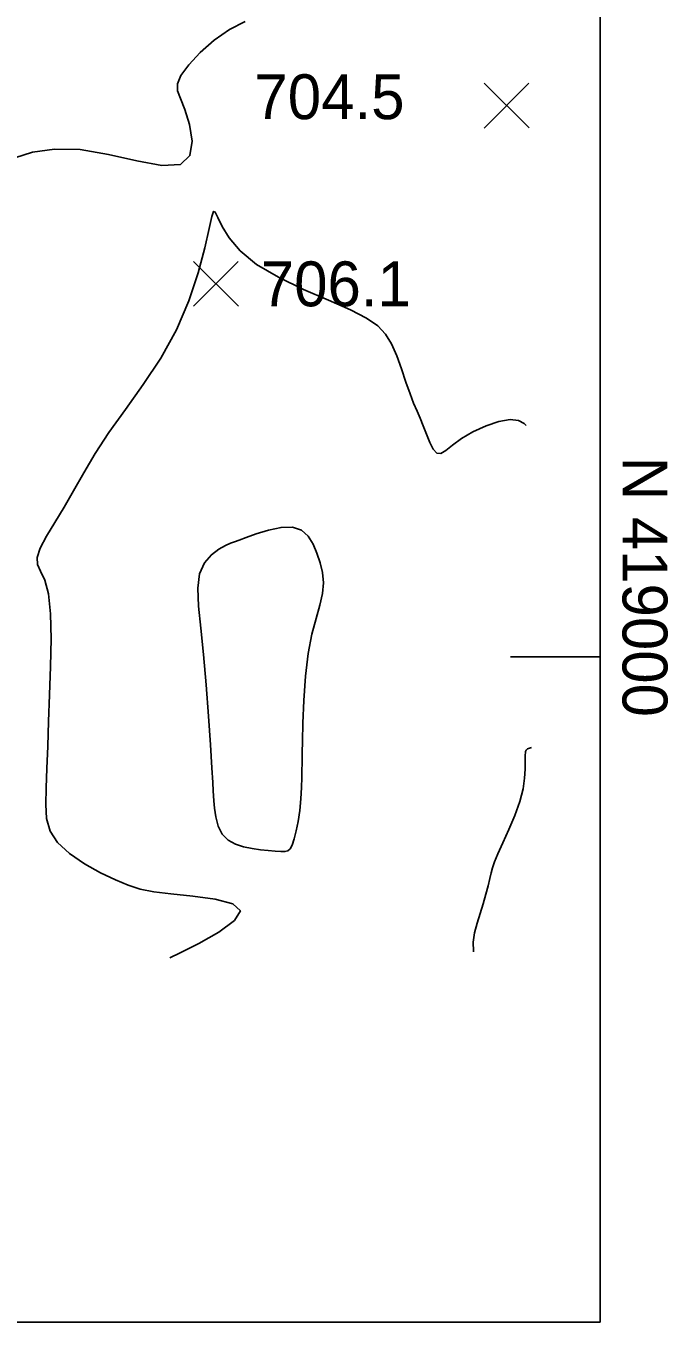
# Model space of a CAD drawing. Extents: x 2566142 to 2571431, y 418755 to 421584.
# Drawn here: x 2571215.8 to 2571430.5, y 418777.5 to 419211.1 of the extents above; entities that cross this region are included whole.
import ezdxf

# ---------------------------------------------------------------- set-up
doc = ezdxf.new("R2010")
doc.units = 0
for name, color, linetype in [('Contour_ADS_Minor', 7, 'Continuous'), ('Contour_ADS_Spot_Elevation', 7, 'Continuous'), ('Contour_ADS_State_Plane_Border', 7, 'Continuous')]:
    doc.layers.add(name, color=color, linetype=linetype)

# ---------------------------------------------------------------- blocks, each defined once
blk = doc.blocks.new('S750')
at = {"layer": 'Contour_ADS_Spot_Elevation'}
for p, q in [((-0.5, 0.498), (0.5, -0.498)), ((-0.498, -0.5), (0.498, 0.5))]:
    blk.add_line(p, q, dxfattribs=at)

msp = doc.modelspace()

# ---------------------------------------------------------------- linework, layer by layer
at = {"layer": 'Contour_ADS_Minor'}
for points in [[(2571212.13, 419167), (2571218.06, 419168.82), (2571225.36, 419169.9), (2571233.91, 419169.74), (2571243.41, 419168.1), (2571252.91, 419165.92), (2571261.3, 419164.39), (2571267.48, 419164.71), (2571270.67, 419167.7), (2571271.4, 419172.55), (2571270.56, 419178.09), (2571269, 419183.12), (2571267.51, 419186.76), (2571266.55, 419189.4), (2571266.47, 419191.73), (2571267.63, 419194.45), (2571270.27, 419198.06), (2571274.12, 419202.2), (2571278.8, 419206.34), (2571283.93, 419209.92), (2571289.16, 419212.54)], [(2571383.07, 419077.43), (2571382.45, 419078.09), (2571380.54, 419079.11), (2571377.76, 419079.42), (2571374, 419078.75), (2571369.67, 419077.26), (2571365.3, 419075.26), (2571361.42, 419073.02), (2571358.43, 419070.85), (2571356.23, 419069.09), (2571354.57, 419068.06), (2571353.23, 419068.11), (2571352.01, 419069.46), (2571350.86, 419071.75), (2571349.75, 419074.54), (2571348.69, 419077.35), (2571347.65, 419079.84), (2571346.59, 419082.23), (2571345.47, 419084.84), (2571344.25, 419088.01), (2571342.9, 419091.93), (2571341.42, 419096.32), (2571339.8, 419100.72), (2571338.05, 419104.7), (2571336.08, 419107.96), (2571333.47, 419110.71), (2571329.72, 419113.29), (2571324.31, 419116.06), (2571317.01, 419119.28), (2571308.62, 419122.95), (2571300.23, 419126.99), (2571292.9, 419131.32), (2571287.47, 419135.82), (2571283.77, 419140.18), (2571281.42, 419144.03), (2571280.01, 419147.03), (2571279.15, 419148.81), (2571278.56, 419149.02), (2571277.95, 419147.3), (2571277.05, 419143.29), (2571275.6, 419136.83), (2571273.42, 419128.5), (2571270.34, 419119.09), (2571266.2, 419109.36), (2571260.96, 419099.97), (2571255.07, 419091.1), (2571249.09, 419082.79), (2571243.58, 419075.08), (2571238.97, 419068.02), (2571235.13, 419061.54), (2571231.78, 419055.58), (2571228.64, 419050.06), (2571225.54, 419044.95), (2571222.75, 419040.36), (2571220.63, 419036.42), (2571219.53, 419033.29), (2571219.7, 419030.94), (2571220.74, 419028.69), (2571222.14, 419025.71), (2571223.39, 419021.15), (2571224.07, 419014.43), (2571224.24, 419006.06), (2571224.08, 418996.77), (2571223.76, 418987.33), (2571223.42, 418978.39), (2571223.1, 418970.15), (2571222.81, 418962.73), (2571222.56, 418956.22), (2571222.43, 418950.68), (2571222.74, 418945.93), (2571223.93, 418941.75), (2571226.4, 418937.91), (2571230.38, 418934.24), (2571235.38, 418930.82), (2571240.72, 418927.82), (2571245.75, 418925.38), (2571250.02, 418923.6), (2571254.04, 418922.35), (2571258.56, 418921.45), (2571264.3, 418920.74), (2571271.6, 418920), (2571279.09, 418919), (2571285, 418917.45), (2571287.53, 418915.09), (2571285.54, 418911.79), (2571280.27, 418907.96), (2571273.61, 418904.19), (2571267.44, 418901.04), (2571263.96, 418899.3)], [(2571384.88, 418969.65), (2571384.17, 418969.52), (2571383.52, 418969.24), (2571383.1, 418968.82), (2571382.89, 418968.31), (2571382.81, 418967.81), (2571382.8, 418967.39), (2571382.8, 418967.09), (2571382.8, 418966.69), (2571382.8, 418965.95), (2571382.8, 418964.59), (2571382.78, 418962.41), (2571382.58, 418959.46), (2571382.04, 418955.82), (2571380.99, 418951.61), (2571379.34, 418946.95), (2571377.34, 418942.22), (2571375.32, 418937.82), (2571373.64, 418934.15), (2571372.52, 418931.48), (2571371.84, 418929.5), (2571371.39, 418927.79), (2571370.96, 418925.9), (2571370.36, 418923.48), (2571369.59, 418920.62), (2571368.69, 418917.46), (2571367.71, 418914.18), (2571366.7, 418910.92), (2571365.85, 418907.71), (2571365.37, 418904.58), (2571365.46, 418901.55), (2571365.51, 418901.33)]]:
    msp.add_lwpolyline(points, dxfattribs=at)
msp.add_lwpolyline([(2571291.45, 418935.87), (2571294.25, 418935.47), (2571296.87, 418935.19), (2571299.18, 418935.01), (2571301.06, 418934.91), (2571302.44, 418934.91), (2571303.42, 418935.14), (2571304.17, 418935.8), (2571304.82, 418937.08), (2571305.51, 418939.1), (2571306.2, 418941.78), (2571306.84, 418945), (2571307.36, 418948.63), (2571307.72, 418952.48), (2571307.95, 418956.28), (2571308.07, 418959.66), (2571308.13, 418962.31), (2571308.16, 418964.08), (2571308.19, 418965.66), (2571308.24, 418967.94), (2571308.31, 418971.83), (2571308.45, 418977.89), (2571308.73, 418985.45), (2571309.27, 418993.54), (2571310.15, 419001.17), (2571311.42, 419007.57), (2571312.85, 419012.83), (2571314.15, 419017.26), (2571315.03, 419021.16), (2571315.27, 419024.78), (2571314.94, 419028.22), (2571314.17, 419031.5), (2571313.1, 419034.67), (2571311.82, 419037.7), (2571310.16, 419040.36), (2571307.95, 419042.36), (2571304.97, 419043.4), (2571301.15, 419043.31), (2571296.92, 419042.4), (2571292.83, 419041.12), (2571289.43, 419039.91), (2571287.1, 419039.1), (2571285.52, 419038.54), (2571284.17, 419038.01), (2571282.55, 419037.25), (2571280.33, 419036.03), (2571277.83, 419034.17), (2571275.51, 419031.5), (2571273.88, 419027.84), (2571273.27, 419023.03), (2571273.5, 419016.97), (2571274.26, 419009.58), (2571275.22, 419000.77), (2571276.13, 418990.66), (2571276.91, 418980.2), (2571277.54, 418970.56), (2571278, 418962.9), (2571278.29, 418958.01), (2571278.46, 418955.23), (2571278.58, 418953.53), (2571278.7, 418951.86), (2571278.9, 418949.44), (2571279.34, 418946.47), (2571280.14, 418943.41), (2571281.47, 418940.7), (2571283.42, 418938.7), (2571285.85, 418937.33), (2571288.59, 418936.44), (2571291.45, 418935.87)], close=True, dxfattribs=at)
at = {"layer": 'Contour_ADS_State_Plane_Border'}
msp.add_line((2571377.81, 419000), (2571407.81, 419000), dxfattribs=at)
msp.add_lwpolyline([(2566164.43, 418777.5), (2571407.81, 418777.5), (2571407.81, 421561.67), (2566164.43, 421561.67), (2566164.43, 418777.5)], close=True, dxfattribs=at)

# ---------------------------------------------------------------- block references
at = {"layer": 'Contour_ADS_Spot_Elevation', "xscale": 15, "yscale": 15}
for p in [(2571376.56, 419184.41), (2571279.35, 419124.79)]:
    msp.add_blockref('S750', p, dxfattribs=at)

# ---------------------------------------------------------------- texts
at = {"layer": 'Contour_ADS_Spot_Elevation'}
for s, p in [('704.5', (2571292.22, 419179.88)), ('706.1', (2571294.35, 419117.29))]:
    msp.add_text(s, height=15, dxfattribs=at).set_placement(p)
at = {"layer": 'Contour_ADS_State_Plane_Border'}
msp.add_text(' N 419000', height=15, rotation=270, dxfattribs=at).set_placement((2571415.31, 419072.5))

doc.saveas('drawing.dxf')
